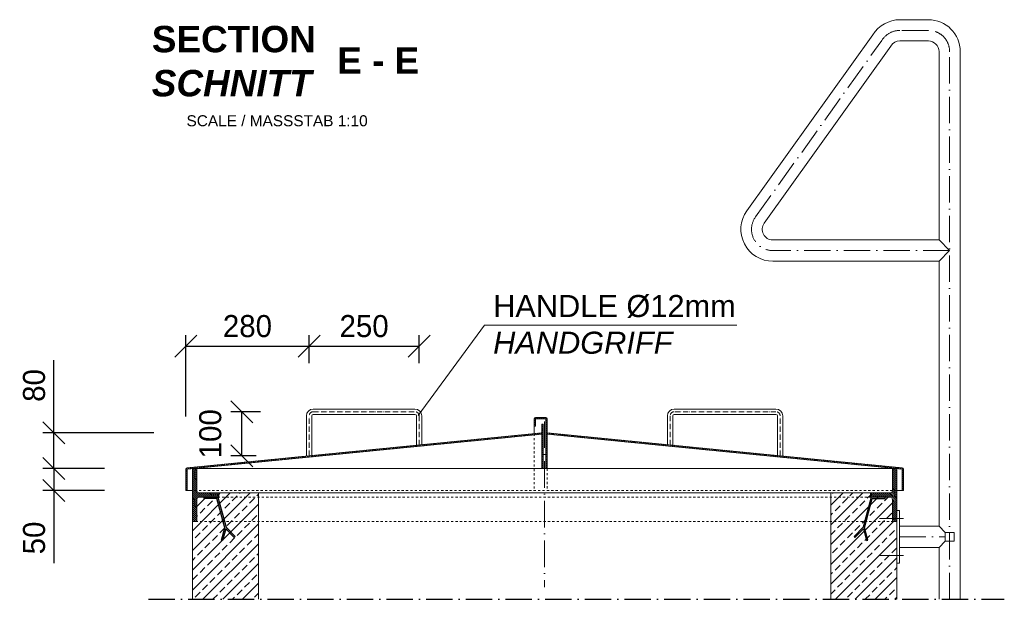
# Model space of a CAD drawing. Header units: millimetres. Extents: x -3395 to 5934498, y -177084 to 63013.
# Tile 563 of 652: x 123781 to 126018, y -50298 to -48982. Entities that reach past the tile are written whole.
import ezdxf

# ---------------------------------------------------------------- set-up
doc = ezdxf.new("R2010")
doc.units = ezdxf.units.MM
doc.linetypes.add('ACAD_ISO10W100', pattern=[18, 12, -3, 0, -3])
doc.linetypes.add('JIS_02_1.0', pattern=[2, 1, -1])
doc.layers.add('Bemaßung', color=7, linetype='Continuous', lineweight=9)
doc.layers.add('Beschriftung', color=7, linetype='Continuous', lineweight=9)
doc.styles.add('LBB3.5M1000', font='isocp.shx', dxfattribs={"height": 3.5})
doc.dimstyles.new('DIN', dxfattribs={"dimtxt": 2.5, "dimasz": 2.5, "dimexe": 1.25, "dimexo": 0.625, "dimtad": 1, "dimtih": 1, "dimdec": 4, "dimdsep": 46, "dimlunit": 6, "dimtxsty": 'Standard', "dimcen": 2.5, "dimadec": 0, "dimazin": 0, "dimtfac": 1, "dimtdec": 4, "dimtmove": 0, "dimatfit": 3, "dimfxl": 0, "dimtvp": 1, "dimtolj": 1, "dimtzin": 0, "dimarcsym": 0})
pattern_1 = [(135, (-3114.0752, 827.8867), (-2.24506403, -2.24506403), [])]
pattern_2 = [(45, (-326.3338, 0), (-2.24506403, 2.24506403), [])]
pattern_3 = [(135, (-326.3338, 0), (-2.24506403, -2.24506403), [])]

# ---------------------------------------------------------------- blocks, each defined once
blk = doc.blocks.new('_Oblique')
at = {"color": 0, "linetype": 'ByBlock', "lineweight": -2}
blk.add_line((-0.5, -0.5), (0.5, 0.5), dxfattribs=at)
blk = doc.blocks.new('*D587')
at = {"layer": 'Bemaßung', "color": 0, "lineweight": -2, "transparency": 16777216}
for p, q in [((124158.5, -49882.5), (124158.5, -49697.6)), ((124438.5, -49761.3), (124438.5, -49697.6)), ((124158.5, -49722.6), (124438.5, -49722.6))]:
    blk.add_line(p, q, dxfattribs=at)
at = {"layer": 'DEFPOINTS', "color": 0, "transparency": 16777216}
for p in [(124438.5, -49722.6), (124438.5, -49881.3), (124158.5, -50002.5)]:
    blk.add_point(p, dxfattribs=at)
at = {"layer": 'Bemaßung', "color": 0, "lineweight": -2, "transparency": 16777216, "xscale": 50, "yscale": 50, "zscale": 50, "rotation": 180}
blk.add_blockref('_Oblique', (124158.5, -49722.6), dxfattribs=at)
at = {"layer": 'Bemaßung', "color": 0, "lineweight": -2, "transparency": 16777216, "xscale": 50, "yscale": 50, "zscale": 50}
blk.add_blockref('_Oblique', (124438.5, -49722.6), dxfattribs=at)
at = {"layer": 'Bemaßung', "color": 0, "transparency": 16777216, "insert": (124298.5, -49677.6), "char_height": 50, "attachment_point": 5}
blk.add_mtext('\\A1;280', dxfattribs=at)
blk = doc.blocks.new('*D588')
at = {"layer": 'Bemaßung', "color": 0, "lineweight": -2, "transparency": 16777216}
for p, q in [((124438.5, -49761.3), (124438.5, -49697.6)), ((124688.5, -49761.3), (124688.5, -49697.6)), ((124438.5, -49722.6), (124688.5, -49722.6))]:
    blk.add_line(p, q, dxfattribs=at)
at = {"layer": 'DEFPOINTS', "color": 0, "transparency": 16777216}
for p in [(124688.5, -49722.6), (124438.5, -49881.3), (124688.5, -49881.3)]:
    blk.add_point(p, dxfattribs=at)
at = {"layer": 'Bemaßung', "color": 0, "lineweight": -2, "transparency": 16777216, "xscale": 50, "yscale": 50, "zscale": 50, "rotation": 180}
blk.add_blockref('_Oblique', (124438.5, -49722.6), dxfattribs=at)
at = {"layer": 'Bemaßung', "color": 0, "lineweight": -2, "transparency": 16777216, "xscale": 50, "yscale": 50, "zscale": 50}
blk.add_blockref('_Oblique', (124688.5, -49722.6), dxfattribs=at)
at = {"layer": 'Bemaßung', "color": 0, "transparency": 16777216, "insert": (124563.5, -49677.6), "char_height": 50, "attachment_point": 5}
blk.add_mtext('\\A1;250', dxfattribs=at)
blk = doc.blocks.new('*D589')
at = {"layer": 'Bemaßung', "color": 0, "lineweight": -2, "transparency": 16777216}
for p, q in [((123973.5, -50000.9), (123834, -50000.9)), ((123859, -50000.9), (123859, -50050.9)), ((123973.5, -50050.9), (123834, -50050.9)), ((123859, -50050.9), (123859, -50215.9))]:
    blk.add_line(p, q, dxfattribs=at)
at = {"layer": 'DEFPOINTS', "color": 0, "transparency": 16777216}
for p in [(123859, -50000.9), (124173.5, -50000.9), (124173.5, -50050.9)]:
    blk.add_point(p, dxfattribs=at)
at = {"layer": 'Bemaßung', "color": 0, "lineweight": -2, "transparency": 16777216, "xscale": 50, "yscale": 50, "zscale": 50}
for p, rotation in [((123859, -50000.9), 90), ((123859, -50050.9), 270)]:
    blk.add_blockref('_Oblique', p, dxfattribs=dict(at, rotation=rotation))
at = {"layer": 'Bemaßung', "color": 0, "transparency": 16777216, "insert": (123814, -50158.4), "char_height": 50, "attachment_point": 5, "rotation": 90}
blk.add_mtext('\\A1;50', dxfattribs=at)
blk = doc.blocks.new('*D590')
at = {"layer": 'Bemaßung', "color": 0, "lineweight": -2, "transparency": 16777216}
for p, q in [((123859, -49919.6), (123859, -49754.6)), ((124085.5, -49919.6), (123834, -49919.6)), ((123859, -50000.9), (123859, -49919.6)), ((123973.5, -50000.9), (123834, -50000.9))]:
    blk.add_line(p, q, dxfattribs=at)
at = {"layer": 'DEFPOINTS', "color": 0, "transparency": 16777216}
for p in [(124285.5, -49919.6), (123859, -50000.9), (124173.5, -50000.9)]:
    blk.add_point(p, dxfattribs=at)
at = {"layer": 'Bemaßung', "color": 0, "lineweight": -2, "transparency": 16777216, "xscale": 50, "yscale": 50, "zscale": 50}
for p, rotation in [((123859, -49919.6), 90), ((123859, -50000.9), 270)]:
    blk.add_blockref('_Oblique', p, dxfattribs=dict(at, rotation=rotation))
at = {"layer": 'Bemaßung', "color": 0, "transparency": 16777216, "insert": (123814, -49812.1), "char_height": 50, "attachment_point": 5, "rotation": 90}
blk.add_mtext('\\A1;80', dxfattribs=at)
blk = doc.blocks.new('*D604')
at = {"layer": 'Bemaßung', "color": 0, "lineweight": -2, "transparency": 16777216}
for p, q in [((124328, -49871.8), (124260.5, -49871.8)), ((124285.5, -49971.8), (124285.5, -49871.8)), ((124318.5, -49971.8), (124260.5, -49971.8))]:
    blk.add_line(p, q, dxfattribs=at)
at = {"layer": 'DEFPOINTS', "color": 0, "transparency": 16777216}
for p in [(124285.5, -49871.8), (124448, -49871.8), (124438.5, -49971.8)]:
    blk.add_point(p, dxfattribs=at)
at = {"layer": 'Bemaßung', "color": 0, "lineweight": -2, "transparency": 16777216, "xscale": 50, "yscale": 50, "zscale": 50}
for p, rotation in [((124285.5, -49871.8), 90), ((124285.5, -49971.8), 270)]:
    blk.add_blockref('_Oblique', p, dxfattribs=dict(at, rotation=rotation))
at = {"layer": 'Bemaßung', "color": 0, "transparency": 16777216, "insert": (124214.3, -49921.8), "char_height": 50, "attachment_point": 5, "rotation": 90}
blk.add_mtext('\\A1;100', dxfattribs=at)

msp = doc.modelspace()

# ---------------------------------------------------------------- hatches: boundary and pattern name
at = {"lineweight": 5}
h = msp.add_hatch(dxfattribs=at)
h.set_pattern_fill('ANSI31', color=0)
h.set_pattern_definition(pattern_2)
h.paths.add_polyline_path([(124979.49931, -49888.14891, 0.4142135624), (124975.99931, -49884.64891), (124952.99931, -49884.64891, 0.4142135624), (124949.49931, -49888.14891), (124949.49931, -49904.64891), (124952.49931, -49904.64891), (124952.49931, -49888.14891, -0.4142135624), (124952.99931, -49887.64891), (124975.99931, -49887.64891, -0.4142135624), (124976.49931, -49888.14891), (124976.49931, -50000.89004), (124979.49931, -50000.89004)])
h = msp.add_hatch(dxfattribs=at)
h.set_pattern_fill('ANSI31', color=0)
h.set_pattern_definition(pattern_2)
h.paths.add_polyline_path([(124970.49931, -49899.64891), (124967.49931, -49899.64891), (124967.49931, -50000.89004), (124970.49931, -50000.89004)])
h = msp.add_hatch(dxfattribs=at)
h.set_pattern_fill('ANSI31', color=0, angle=90)
h.set_pattern_definition(pattern_3)
edge = h.paths.add_edge_path()
edge.add_line((124967.49931, -49922.66344), (124967.49931, -49919.64891))
edge.add_line((124967.49931, -49919.64891), (124161.65614, -49999.04233))
edge.add_arc((124161.99931, -50002.52546), 3.5, 95.62674571, 180)
edge.add_line((124158.49931, -50002.52546), (124158.49931, -50050.89004))
edge.add_line((124158.49931, -50050.89004), (124161.49931, -50050.89004))
edge.add_line((124161.49931, -50050.89004), (124161.49931, -50002.52546))
edge.add_arc((124161.99931, -50002.52546), 0.5, 95.62674571, 180, ccw=False)
edge.add_line((124161.95028, -50002.02787), (124967.49931, -49922.66344))
h = msp.add_hatch(dxfattribs=at)
h.set_pattern_fill('ANSI31', color=0, angle=90)
h.set_pattern_definition(pattern_3)
h.paths.add_polyline_path([(124979.49931, -49919.64891), (124979.49931, -49922.66344), (125785.04833, -50002.02787, -0.3857338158), (125785.49931, -50002.52546), (125785.49931, -50050.89004), (125788.49931, -50050.89004), (125788.49931, -50002.52546, 0.3857338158), (125785.34247, -49999.04233)])
h = msp.add_hatch(dxfattribs=at)
h.set_pattern_fill('ANSI31', color=0, angle=90)
h.set_pattern_definition(pattern_1)
edge = h.paths.add_edge_path()
edge.add_arc((124180.99931, -50118.39004), 2.5, -90, 0, ccw=False)
edge.add_line((124180.99931, -50120.89004), (124173.49931, -50120.89004))
edge.add_line((124173.49931, -50120.89004), (124173.49931, -50000.89004))
edge.add_line((124173.49931, -50000.89004), (124180.99931, -50000.89004))
edge.add_arc((124180.99931, -50003.39004), 2.5, 0, 90, ccw=False)
edge.add_line((124183.49931, -50003.39004), (124183.49931, -50050.89004))
edge.add_arc((124188.49931, -50050.89004), 5, 180, 270)
edge.add_line((124188.49931, -50055.89004), (124230.99931, -50055.89004))
edge.add_arc((124230.99931, -50058.39004), 2.5, 0, 90, ccw=False)
edge.add_line((124233.49931, -50058.39004), (124233.49931, -50063.39004))
edge.add_arc((124230.99931, -50063.39004), 2.5, -90, 0, ccw=False)
edge.add_line((124230.99931, -50065.89004), (124188.49931, -50065.89004))
edge.add_arc((124188.49931, -50070.89004), 5, 90, 180)
edge.add_line((124183.49931, -50070.89004), (124183.49931, -50118.39004))
h = msp.add_hatch(dxfattribs=at)
h.set_pattern_fill('ANSI31', color=0, angle=90)
h.set_pattern_definition(pattern_1)
edge = h.paths.add_edge_path()
edge.add_arc((125765.99931, -50118.39004), 2.5, 180, 270)
edge.add_line((125765.99931, -50120.89004), (125773.49931, -50120.89004))
edge.add_line((125773.49931, -50120.89004), (125773.49931, -50000.89004))
edge.add_line((125773.49931, -50000.89004), (125765.99931, -50000.89004))
edge.add_arc((125765.99931, -50003.39004), 2.5, 90, 180)
edge.add_line((125763.49931, -50003.39004), (125763.49931, -50050.89004))
edge.add_arc((125758.49931, -50050.89004), 5, 270, 360, ccw=False)
edge.add_line((125758.49931, -50055.89004), (125715.99931, -50055.89004))
edge.add_arc((125715.99931, -50058.39004), 2.5, 90, 180)
edge.add_line((125713.49931, -50058.39004), (125713.49931, -50063.39004))
edge.add_arc((125715.99931, -50063.39004), 2.5, 180, 270)
edge.add_line((125715.99931, -50065.89004), (125758.49931, -50065.89004))
edge.add_arc((125758.49931, -50070.89004), 5, 0, 90, ccw=False)
edge.add_line((125763.49931, -50070.89004), (125763.49931, -50118.39004))
h = msp.add_hatch(dxfattribs=at)
h.set_pattern_fill('ANSI33', color=256, scale=5)
h.set_pattern_definition([(45, (2946.14, -3573.122), (-22.45064, 22.45064), []), (45, (2968.59, -3573.122), (-22.45064, 22.45064), [15.875, -7.9375])])
edge = h.paths.add_edge_path()
edge.add_arc((124230.99931, -50058.39004), 2.5, 0, 90)
edge.add_line((124230.99931, -50055.89004), (124323.49931, -50055.89004))
edge.add_line((124323.49931, -50055.89004), (124323.49931, -50297.65026))
edge.add_line((124323.49931, -50297.65026), (124173.49931, -50297.65026))
edge.add_line((124173.49931, -50297.65026), (124173.49931, -50120.89004))
edge.add_line((124173.49931, -50120.89004), (124180.99931, -50120.89004))
edge.add_arc((124180.99931, -50118.39004), 2.5, 270, 360)
edge.add_line((124183.49931, -50118.39004), (124183.49931, -50070.89004))
edge.add_arc((124188.49931, -50070.89004), 5, 90, 180, ccw=False)
edge.add_line((124188.49931, -50065.89004), (124230.99931, -50065.89004))
edge.add_arc((124230.99931, -50063.39004), 2.5, 270, 360)
edge.add_line((124233.49931, -50063.39004), (124233.49931, -50058.39004))
edge = h.paths.add_edge_path()
edge.add_line((125773.49931, -50120.89004), (125765.99931, -50120.89004))
edge.add_arc((125765.99931, -50118.39004), 2.5, 180, 270, ccw=False)
edge.add_line((125763.49931, -50118.39004), (125763.49931, -50070.89004))
edge.add_arc((125758.49931, -50070.89004), 5, 0, 90)
edge.add_line((125758.49931, -50065.89004), (125715.99931, -50065.89004))
edge.add_arc((125715.99931, -50063.39004), 2.5, 179.99999999, 270, ccw=False)
edge.add_line((125713.49931, -50063.39004), (125713.49931, -50060.89004))
edge.add_line((125713.49931, -50060.89004), (125713.49931, -50057.89004))
edge.add_arc((125715.49931, -50057.89004), 2, 90, 180, ccw=False)
edge.add_line((125715.49931, -50055.89004), (125623.49931, -50055.89004))
edge.add_line((125623.49931, -50055.89004), (125623.49931, -50297.65026))
edge.add_line((125623.49931, -50297.65026), (125773.49931, -50297.65026))
edge.add_line((125773.49931, -50297.65026), (125773.49931, -50120.89004))
h = msp.add_hatch(color=256)
h.dxf.hatch_style = 1
h.paths.add_polyline_path([(124246.91273, -50135.00484), (124229.19732, -50068.89004), (124200.34831, -50068.89004), (124200.34831, -50065.89004), (124231.49931, -50065.89004), (124249.81051, -50134.22839), (124270.73951, -50155.15739), (124268.61819, -50157.27871), (124249.24211, -50137.90262), (124242.14997, -50164.37085), (124239.25219, -50163.59439)])
h = msp.add_hatch(color=256)
h.dxf.hatch_style = 1
h.paths.add_polyline_path([(125700.08588, -50135.00484), (125717.80129, -50068.89004), (125746.6503, -50068.89004), (125746.6503, -50065.89004), (125715.49931, -50065.89004), (125697.1881, -50134.22839), (125676.2591, -50155.15739), (125678.38042, -50157.27871), (125697.75651, -50137.90262), (125704.84865, -50164.37085), (125707.74642, -50163.59439)])

# ---------------------------------------------------------------- linework, layer by layer
at = {"lineweight": 9}
for p, q in [((125845.19931, -48981.58297), (125780.48072, -48981.58297)), ((125432.88729, -49415.41923), (125718.90527, -49015.85619)), ((125472.15895, -49443.53731), (125759.95557, -49041.30738)), ((125845.19931, -49029.88297), (125780.48072, -49029.88297)), ((125869.34931, -49481.74004), (125869.34931, -49054.03297)), ((125917.64931, -50297.65026), (125917.64931, -49054.03297)), ((125869.34931, -49481.74004), (125491.79931, -49481.74004)), ((125869.34931, -49481.74004), (125893.49931, -49505.89004)), ((125893.49931, -49505.89004), (125869.34931, -49530.04004)), ((125869.34931, -49530.04004), (125491.79931, -49530.04004)), ((125869.34931, -50131.74004), (125869.34931, -49530.04004)), ((124678.99931, -49865.76714), (124447.99931, -49865.76714)), ((125267.99931, -49865.76714), (125498.99931, -49865.76714)), ((124432.49931, -49881.26714), (124432.49931, -49972.35827)), ((124444.49931, -49881.26714), (124444.49931, -49971.176)), ((124447.99931, -49877.76714), (124678.99931, -49877.76714)), ((124682.49931, -49881.26714), (124682.49931, -49947.72773)), ((124694.49931, -49881.26714), (124694.49931, -49946.54546)), ((124949.49931, -49888.14891), (124949.49931, -49904.64891)), ((124952.49931, -49904.64891), (124952.49931, -49888.14891)), ((124975.99931, -49884.64891), (124952.99931, -49884.64891)), ((124952.99931, -49887.64891), (124975.99931, -49887.64891)), ((124976.49931, -49888.14891), (124976.49931, -50000.89004)), ((124979.49931, -49888.14891), (124979.49931, -50000.89004)), ((125252.49931, -49881.26714), (125252.49931, -49946.54546)), ((125264.49931, -49881.26714), (125264.49931, -49947.72773)), ((125498.99931, -49877.76714), (125267.99931, -49877.76714)), ((125502.49931, -49881.26714), (125502.49931, -49971.176)), ((125514.49931, -49881.26714), (125514.49931, -49972.35827)), ((124949.49931, -49904.64891), (124952.49931, -49904.64891)), ((124949.49931, -49904.64891), (124949.49931, -49921.42231)), ((124967.49931, -49899.64891), (124967.49931, -50000.89004)), ((124967.49931, -49899.64891), (124970.49931, -49899.64891)), ((124970.49931, -49899.64891), (124970.49931, -50000.89004)), ((124967.49931, -49919.64891), (124161.65614, -49999.04233)), ((124967.49931, -49922.66344), (124161.95028, -50002.02787)), ((124979.49931, -49919.64891), (125785.34247, -49999.04233)), ((124979.49931, -49922.66344), (125785.04833, -50002.02787)), ((124158.49931, -50050.89004), (124158.49931, -50002.52546)), ((124161.49931, -50050.89004), (124161.49931, -50002.52546)), ((125773.49931, -50000.89004), (124173.49931, -50000.89004)), ((125785.49931, -50050.89004), (125785.49931, -50002.52546)), ((125788.49931, -50050.89004), (125788.49931, -50002.52546)), ((124158.49931, -50050.89004), (124161.49931, -50050.89004)), ((124161.49931, -50050.89004), (124173.49931, -50050.89004)), ((125785.49931, -50050.89004), (125773.49931, -50050.89004)), ((125788.49931, -50050.89004), (125785.49931, -50050.89004)), ((124323.49931, -50055.89004), (124230.99931, -50055.89004)), ((125623.49931, -50055.89004), (124323.49931, -50055.89004)), ((124323.49931, -50297.65026), (124323.49931, -50055.89004)), ((125623.49931, -50297.65026), (125623.49931, -50055.89004)), ((125623.49931, -50055.89004), (125715.99931, -50055.89004)), ((124173.49931, -50297.65026), (124173.49931, -50089.39004)), ((125773.49931, -50297.65026), (125773.49931, -50089.39004)), ((125779.49931, -50131.74004), (125869.34931, -50131.74004)), ((125869.34931, -50131.74004), (125883.49931, -50145.89004)), ((125779.49931, -50180.04004), (125869.34931, -50180.04004)), ((125883.49931, -50165.89004), (125869.34931, -50180.04004)), ((125869.34931, -50297.65026), (125869.34931, -50180.04004))]:
    msp.add_line(p, q, dxfattribs=at)
at = {"linetype": 'ACAD_ISO10W100', "lineweight": 5, "ltscale": 5}
for p, q in [((125845.19931, -49005.89004), (125780.38334, -49005.89004)), ((125452.5223, -49429.47942), (125739.33304, -49028.73885)), ((125893.49931, -50297.65026), (125893.49931, -49054.19004)), ((125893.49931, -49505.89004), (125491.79931, -49505.89004)), ((124973.49931, -49894.07121), (124973.49931, -50270.33253)), ((125779.49931, -50155.89004), (125883.49931, -50155.89004))]:
    msp.add_line(p, q, dxfattribs=at)
at = {"linetype": 'ACAD_ISO10W100', "lineweight": 5}
for p, q in [((124447.99931, -49871.76714), (124678.99931, -49871.76714)), ((125498.99931, -49871.76714), (125267.99931, -49871.76714)), ((124438.49931, -49971.76714), (124438.49931, -49881.26714)), ((124688.49931, -49881.26714), (124688.49931, -49947.1366)), ((125258.49931, -49881.26714), (125258.49931, -49947.1366)), ((125508.49931, -49971.76714), (125508.49931, -49881.26714))]:
    msp.add_line(p, q, dxfattribs=at)
at = {"linetype": 'JIS_02_1.0', "lineweight": 9, "ltscale": 5}
for p, q in [((124949.49931, -49921.42231), (124949.49931, -50050.89004)), ((124979.49931, -50000.89004), (124979.49931, -50050.89004)), ((125773.49931, -50050.89004), (124173.49931, -50050.89004)), ((124230.99931, -50065.89004), (125715.99931, -50065.89004)), ((125765.99931, -50120.89004), (124180.99931, -50120.89004))]:
    msp.add_line(p, q, dxfattribs=at)
at = {"linetype": 'ACAD_ISO10W100', "lineweight": 18, "ltscale": 5}
for p, q in [((125788.78107, -50113.81514), (125734.25216, -50113.81514)), ((125788.78107, -50197.96493), (125734.25216, -50197.96493))]:
    msp.add_line(p, q, dxfattribs=at)
at = {"linetype": 'ACAD_ISO10W100', "ltscale": 5}
msp.add_line((124073.49931, -50297.65026), (126017.64931, -50297.65026), dxfattribs=at)
at = {"lineweight": 9}
for points in [[(124183.49931, -50118.39004, -0.4142135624), (124180.99931, -50120.89004), (124173.49931, -50120.89004), (124173.49931, -50000.89004), (124180.99931, -50000.89004, -0.4142135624), (124183.49931, -50003.39004), (124183.49931, -50050.89004, 0.4142135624), (124188.49931, -50055.89004), (124230.99931, -50055.89004, -0.4142135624), (124233.49931, -50058.39004), (124233.49931, -50063.39004, -0.4142135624), (124230.99931, -50065.89004), (124188.49931, -50065.89004, 0.4142135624), (124183.49931, -50070.89004)], [(125763.49931, -50118.39004, 0.4142135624), (125765.99931, -50120.89004), (125773.49931, -50120.89004), (125773.49931, -50000.89004), (125765.99931, -50000.89004, 0.4142135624), (125763.49931, -50003.39004), (125763.49931, -50050.89004, -0.4142135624), (125758.49931, -50055.89004), (125715.99931, -50055.89004, 0.4142135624), (125713.49931, -50058.39004), (125713.49931, -50063.39004, 0.4142135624), (125715.99931, -50065.89004), (125758.49931, -50065.89004, -0.4142135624), (125763.49931, -50070.89004)]]:
    msp.add_lwpolyline(points, format="xyb", close=True, dxfattribs=at)
for points in [[(124246.91273, -50135.00484), (124229.19732, -50068.89004), (124200.34831, -50068.89004), (124200.34831, -50065.89004), (124231.49931, -50065.89004), (124249.81051, -50134.22839), (124270.73951, -50155.15739), (124268.61819, -50157.27871), (124249.24211, -50137.90262), (124242.14997, -50164.37085), (124239.25219, -50163.59439)], [(125700.08588, -50135.00484), (125717.80129, -50068.89004), (125746.6503, -50068.89004), (125746.6503, -50065.89004), (125715.49931, -50065.89004), (125697.1881, -50134.22839), (125676.2591, -50155.15739), (125678.38042, -50157.27871), (125697.75651, -50137.90262), (125704.84865, -50164.37085), (125707.74642, -50163.59439)]]:
    msp.add_lwpolyline(points, close=True)
for points in [[(125773.49931, -50095.89004), (125773.49931, -50215.89004), (125779.49931, -50215.89004), (125779.49931, -50095.89004)], [(125903.49931, -50165.89004), (125883.49931, -50165.89004), (125883.49931, -50145.89004), (125903.49931, -50145.89004)]]:
    msp.add_lwpolyline(points, close=True, dxfattribs=at)
for centre, radius, start, end in [((125780.48072, -49054.03297), 72.45, 90, 148.20108718), ((125845.19931, -49054.03297), 72.45, 0, 90), ((125780.48072, -49054.03297), 24.15, 90, 148.20108718), ((125845.19931, -49054.03297), 24.15, 0, 90), ((125491.79931, -49457.59004), 72.45, 144.40389259, 270), ((125491.79931, -49457.59004), 24.15, 144.41617607, 270), ((124447.99931, -49881.26714), 15.5, 90, 180), ((124678.99931, -49881.26714), 15.5, 0, 90), ((125267.99931, -49881.26714), 15.5, 90, 180), ((125498.99931, -49881.26714), 15.5, 0, 90), ((124447.99931, -49881.26714), 3.5, 90, 180), ((124678.99931, -49881.26714), 3.5, 0, 90), ((124952.99931, -49888.14891), 3.5, 90, 180), ((124952.99931, -49888.14891), 0.5, 90, 180), ((124975.99931, -49888.14891), 3.5, 0, 90), ((124975.99931, -49888.14891), 0.5, 0, 90), ((125267.99931, -49881.26714), 3.5, 90, 180), ((125498.99931, -49881.26714), 3.5, 0, 90), ((124161.99931, -50002.52546), 3.5, 95.62674572, 180), ((124161.99931, -50002.52546), 0.5, 95.62674572, 180), ((125784.99931, -50002.52546), 0.5, 0, 84.37325428), ((125784.99931, -50002.52546), 3.5, 0, 84.37325428)]:
    msp.add_arc(centre, radius, start, end, dxfattribs=at)
at = {"linetype": 'ACAD_ISO10W100', "lineweight": 5, "ltscale": 5}
for centre, start, end in [((125780.38334, -49054.19004), 90, 148.20108718), ((125845.19931, -49054.19004), 0, 90), ((125491.79931, -49457.59004), 144.40863365, 270)]:
    msp.add_arc(centre, 48.3, start, end, dxfattribs=at)
at = {"linetype": 'ACAD_ISO10W100', "lineweight": 5}
for centre, start, end in [((124447.99931, -49881.26714), 90, 180), ((124678.99931, -49881.26714), 0, 90), ((125267.99931, -49881.26714), 90, 180), ((125498.99931, -49881.26714), 0, 90)]:
    msp.add_arc(centre, 9.5, start, end, dxfattribs=at)
at = {"layer": 'Beschriftung'}
for p, q in [((124836.70367, -49675.47754), (124686.48163, -49880.16524)), ((125409.91506, -49675.47754), (124836.70367, -49675.47754))]:
    msp.add_line(p, q, dxfattribs=at)

# ---------------------------------------------------------------- texts
at = {"layer": 'Beschriftung', "attachment_point": 1, "style": 'LBB3.5M1000'}
for s, insert, char_height, width in [('{\\fArial|b1|i0|c0|p34;SECTION\\P\\fArial|b1|i1|c0|p34;SCHNITT}', (124081.23291, -48995.61692), 60, 386.3743031), ('{\\fArial|b1|i0|c0|p34;E - E}', (124502.39266, -49044.29965), 60, 197.1403693), ('{\\fArial|b0|i0|c0|p34;\\H0.5x;SCALE / MASSSTAB 1:10}', (124160.10197, -49198.52849), 50, 425.2350622), ('{\\fArial|b0|i0|c0|p34;HANDLE Ø12mm\\P\\fArial|b0|i1|c0|p34;HANDGRIFF}', (124856.56027, -49606.66328), 50, 567.4167553)]:
    msp.add_mtext(s, dxfattribs=dict(at, insert=insert, char_height=char_height, width=width))

# ---------------------------------------------------------------- dimensions: what is measured, and where the dimension line sits
at = {"layer": 'Bemaßung'}
for base, p1, p2, picture, middle in [((124438.49931, -49722.61643), (124158.49931, -50002.52546), (124438.49931, -49881.26714), '*D587', (124298.49931, -49677.61643)), ((124688.49931, -49722.61643), (124438.49931, -49881.26714), (124688.49931, -49881.26714), '*D588', (124563.49931, -49677.61643))]:
    dim = msp.add_linear_dim(base=base, p1=p1, p2=p2, dimstyle='DIN', override={"dimscale": 20, "dimexo": 6, "dimgap": 1, "dimdec": 2, "dimblk1": 'Oblique', "dimblk2": 'Oblique', "dimsah": 1, "dimtdec": 2}, dxfattribs=at)
    dim.commit()
    dim.dimension.update_dxf_attribs({"geometry": picture, "text_midpoint": middle})
dim = msp.add_linear_dim(base=(123858.96222, -50000.89004), p1=(124285.54574, -49919.64891), p2=(124173.49931, -50000.89004), angle=90, text='80', dimstyle='DIN', override={"dimscale": 20, "dimexo": 10, "dimgap": 1, "dimdec": 2, "dimblk1": 'Oblique', "dimblk2": 'Oblique', "dimsah": 1, "dimtdec": 2}, dxfattribs=at)
dim.commit()
dim.dimension.update_dxf_attribs({"geometry": '*D590', "text_midpoint": (123858.96222, -49812.14891), "dimtype": 160})
for base, p1, p2, override, picture, middle in [((124285.54574, -49871.76714), (124438.49931, -49971.76714), (124447.99931, -49871.76714), {"dimscale": 20, "dimexo": 6, "dimgap": 1, "dimdec": 2, "dimblk1": 'Oblique', "dimblk2": 'Oblique', "dimsah": 1, "dimtdec": 2, "dimtmove": 2}, '*D604', (124214.27348, -49921.76714)), ((123858.96222, -50000.89004), (124173.49931, -50050.89004), (124173.49931, -50000.89004), {"dimscale": 20, "dimexo": 10, "dimgap": 1, "dimdec": 2, "dimblk1": 'Oblique', "dimblk2": 'Oblique', "dimsah": 1, "dimtdec": 2}, '*D589', (123858.96222, -50158.39004))]:
    dim = msp.add_linear_dim(base=base, p1=p1, p2=p2, angle=90, dimstyle='DIN', override=override, dxfattribs=at)
    dim.commit()
    dim.dimension.update_dxf_attribs({"geometry": picture, "text_midpoint": middle, "dimtype": 160})

doc.saveas('drawing.dxf')
